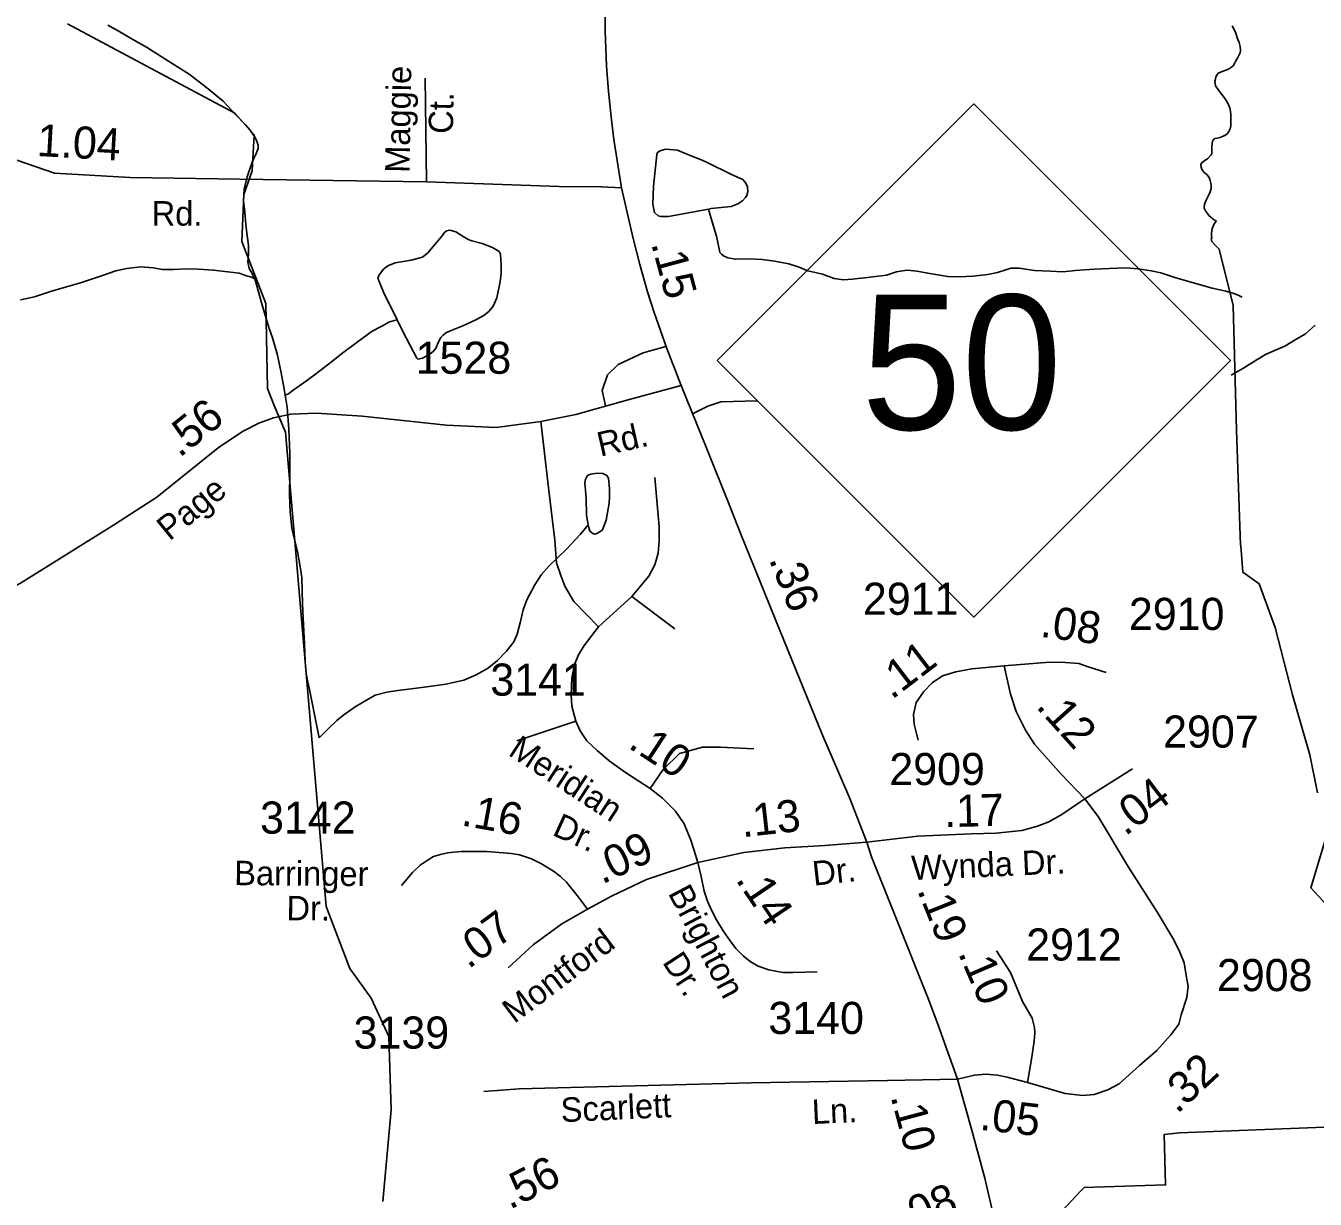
# Model space of a CAD drawing. Extents: x 2082433 to 2279600, y 546599 to 755198.
# Drawn here: x 2116871 to 2121889, y 665057 to 669626 of the extents above; entities that cross this region are included whole.
import ezdxf

# ---------------------------------------------------------------- set-up
doc = ezdxf.new("R2010")
doc.units = 0
for name, color, linetype in [('Exist Boundary Political Fire Districts', 7, 'Continuous'), ('Exist Hydrographic Creek Single Shore', 7, 'Continuous'), ('Exist Hydrographic Misc Water Feature', 7, 'Continuous'), ('Exist Road Non-System Type 51', 7, 'Continuous'), ('Exist Road Non-System Type 51 Label', 7, 'Continuous'), ('Exist Road Primary NC Attributed', 7, 'Continuous'), ('Exist Road Primary NC Service Mileage Hundredths English Label', 7, 'Continuous'), ('Exist Road Primary NC Shield CELL', 7, 'Continuous'), ('Exist Road Primary NC Shield Number Label', 7, 'Continuous'), ('Exist Road Secondary Mileage Hundredths English Label', 7, 'Continuous'), ('Exist Road Secondary Type 51 Attributed', 7, 'Continuous'), ('Exist Road Secondary Type 51 Label', 7, 'Continuous'), ('Exist Road Secondary Type 51 Number Label', 7, 'Continuous')]:
    doc.layers.add(name, color=color, linetype=linetype)

msp = doc.modelspace()

# ---------------------------------------------------------------- linework, layer by layer
at = {"layer": 'Exist Boundary Political Fire Districts'}
for points in [[(2121566.3, 669626), (2121574.5, 669611.4), (2121580, 669597), (2121584.3, 669583.6), (2121588.2, 669572.6), (2121593.3, 669560), (2121597, 669544.5), (2121598.2, 669529.4), (2121596.8, 669520.6), (2121593.3, 669511.9), (2121587.8, 669501.8), (2121580.8, 669488.9), (2121575.3, 669478.4), (2121570.1, 669470.2), (2121564.2, 669464.4), (2121555.6, 669458.9), (2121544.9, 669454.2), (2121527.3, 669448), (2121511.9, 669440.5), (2121502.3, 669426.6), (2121500.8, 669419.7), (2121499.8, 669413.2), (2121498.6, 669408.6)], [(2121498.6, 669408.6), (2121501.3, 669391.4), (2121516.4, 669369.5), (2121535.1, 669346.5), (2121548.4, 669326.4), (2121556.8, 669306.2), (2121560.5, 669283.3), (2121560.7, 669269.5), (2121560.7, 669256.6), (2121560.9, 669245.8), (2121560.5, 669236.1), (2121557.8, 669224.9), (2121552.9, 669214.1), (2121547.6, 669206.3), (2121540.4, 669200.1), (2121531.8, 669195.3), (2121519.3, 669191.1), (2121507.2, 669188.3), (2121497.6, 669186.5), (2121490, 669176.2), (2121487.7, 669156.5), (2121487.7, 669136.5), (2121487.5, 669131.6), (2121486.5, 669126.9), (2121483.8, 669121.3), (2121470.7, 669107.6), (2121457, 669099.7), (2121446.9, 669091.3), (2121444.7, 669083.9), (2121445.5, 669074.7), (2121448.6, 669065.7), (2121457, 669055), (2121467.4, 669046.2), (2121476.4, 669035.3), (2121481, 669023.8), (2121483.2, 669012.3), (2121485.1, 669003.3), (2121484.8, 668992.7), (2121481, 668979), (2121474.6, 668964.5), (2121465, 668946.9), (2121458, 668930.8), (2121457.6, 668915.3), (2121462.5, 668904.8), (2121469.7, 668894.8), (2121475.8, 668887.2), (2121482.8, 668880.6), (2121492.8, 668873.2), (2121504.5, 668865.2), (2121495.3, 668851.5), (2121488.3, 668836.3), (2121485.7, 668818.1), (2121486.1, 668812.6), (2121486.3, 668808.9), (2121486.5, 668800.7), (2121485.1, 668795.6), (2121487.5, 668785.2), (2121502.3, 668769.4), (2121516.2, 668755.5), (2121569.9, 668536.6), (2121583.7, 668051.6), (2121589.2, 667864), (2121599.1, 667603.9), (2121599.3, 667600.7), (2121607.1, 667498.5), (2121671, 667453.3), (2121734.2, 667282.7), (2121800.8, 667020.9), (2121868.1, 666787.5), (2121898, 666639.5)], [(2121948.7, 666523.4), (2121873, 666269.4), (2121965.3, 666168.2)], [(2122126, 665346), (2121361.2, 665316.2), (2121301.3, 665308.6), (2121307.3, 665112.8), (2120990.1, 665103.4), (2120978.2, 665091.3), (2120903.9, 665011.1), (2120869.1, 664972.7), (2121219.7, 663910.3), (2121272.2, 663659.6), (2121329, 663388.8), (2121345.2, 663310.5), (2121382.5, 663131.6), (2121101, 662861.5), (2126117, 658742.4)]]:
    msp.add_lwpolyline(points, dxfattribs=at)
at = {"layer": 'Exist Hydrographic Creek Single Shore'}
for points in [[(2118260.4, 665047.8), (2118292.4, 665404.7), (2118283.6, 665690.3), (2118215.5, 665839.3), (2118131.5, 665955.9), (2118039.6, 666197.2), (2117881.6, 668044), (2117837.2, 668146.9), (2117811.2, 668213.5), (2117804.7, 668544.2), (2117711.6, 668785.6), (2117719.6, 668969.2), (2117751.6, 669060.4), (2117759.8, 669201.3), (2117684.7, 669284.8), (2117032.7, 669632.7)], [(2121566.3, 669626), (2121574.5, 669611.4), (2121580, 669597), (2121584.3, 669583.6), (2121588.2, 669572.6), (2121593.3, 669560), (2121597, 669544.5), (2121598.2, 669529.4), (2121596.8, 669520.6), (2121593.3, 669511.9), (2121587.8, 669501.8), (2121580.8, 669488.9), (2121575.3, 669478.4), (2121570.1, 669470.2), (2121564.2, 669464.4), (2121555.6, 669458.9), (2121544.9, 669454.2), (2121527.3, 669448), (2121511.9, 669440.5), (2121502.3, 669426.6), (2121500.8, 669419.7), (2121499.8, 669413.2), (2121498.6, 669408.6)]]:
    msp.add_lwpolyline(points, dxfattribs=at)
at = {"layer": 'Exist Hydrographic Misc Water Feature'}
for points in [[(2117189.8, 669627.6), (2117230, 669605.6), (2117287.6, 669572.2), (2117340.1, 669542.3), (2117440.4, 669478.9), (2117506.2, 669436.9), (2117574.5, 669385.6), (2117639.1, 669331.6), (2117685.2, 669282), (2117725.4, 669239.9), (2117743.3, 669220.1), (2117763.4, 669190.3), (2117769.5, 669178.4), (2117775.5, 669160.5), (2117775.7, 669148.3), (2117768.1, 669128.4), (2117751.7, 669094.3), (2117732.2, 669038), (2117720.3, 668990), (2117718.7, 668944.4), (2117722.8, 668899.9), (2117726.7, 668852.3), (2117730.8, 668818.4), (2117737.3, 668770.4), (2117737.5, 668736.3), (2117735.5, 668706.2), (2117739.8, 668680.4), (2117747.8, 668668.2), (2117761.9, 668640.5)], [(2119528, 668911.8), (2119372.4, 668883.5), (2119342.3, 668883.2), (2119332.4, 668885.1), (2119318.1, 668899), (2119311.9, 668931.2), (2119314, 669001), (2119327.3, 669125.1), (2119329.5, 669132.9), (2119339.4, 669139.1), (2119361.3, 669145.1), (2119407.1, 669141.5), (2119425.1, 669133.4), (2119469.4, 669115.8), (2119503.2, 669101.8), (2119523.1, 669093.9), (2119617.6, 669046.3), (2119661.5, 669026.7), (2119673.6, 669012.7), (2119680, 668998.8), (2119681.6, 668978.6), (2119677.5, 668964.6), (2119671.6, 668956.6), (2119660.3, 668944.5), (2119642, 668932.7), (2119616.2, 668922.4), (2119538.3, 668913.9), (2119528, 668911.8)], [(2119528, 668911.8), (2119534.4, 668888.1), (2119558.6, 668806.2), (2119570.9, 668750.4), (2119572.5, 668742.5), (2119578.7, 668736.3), (2119586.7, 668730.6), (2119603.3, 668722.4), (2119632.8, 668716.7), (2119687.2, 668718.6), (2119737.2, 668715.1), (2119785, 668709.1), (2119841.2, 668699.3), (2119877, 668687.5), (2119914.8, 668671.6), (2119971.2, 668658.2), (2120017.1, 668642.3), (2120053.4, 668636.4), (2120087, 668638.7), (2120147.1, 668645), (2120221.1, 668655.3), (2120259.3, 668667.3), (2120282.8, 668671.5), (2120301.1, 668673.6), (2120339.2, 668669.8), (2120389.3, 668661.8), (2120459.2, 668650), (2120505.1, 668648.3), (2120557, 668650.6), (2120615, 668656.9), (2120652.7, 668665), (2120684.7, 668675.1), (2120704.8, 668681.4), (2120736.8, 668681.5), (2120797.1, 668673.5), (2120859, 668669.8), (2120906.8, 668668.3), (2120955, 668672.3), (2121028.8, 668678.6), (2121089.1, 668680.8), (2121150.6, 668683.3), (2121200.6, 668679.4), (2121250.7, 668671.8), (2121288.8, 668663.6), (2121343, 668646.1), (2121410.6, 668626.5), (2121488.5, 668604.6), (2121541, 668593), (2121573, 668582.9), (2121589, 668577.2), (2121605, 668569.1)], [(2118316.4, 668480.8), (2118263.7, 668588.5), (2118241.7, 668642.5), (2118245.8, 668656.5), (2118263.5, 668678.6), (2118279.5, 668690.8), (2118309.2, 668702.9), (2118371.1, 668713), (2118415.4, 668725.4), (2118435.5, 668741.4), (2118491.1, 668807.6), (2118499.1, 668819.8), (2118508.9, 668827.6), (2118520.8, 668829.9), (2118544.8, 668823.8), (2118572.9, 668805.8), (2118593, 668793.8), (2118607.4, 668788), (2118647.3, 668778.3), (2118687.1, 668762.5), (2118713, 668746.4), (2118718.9, 668736.6), (2118721.4, 668694.5), (2118721.6, 668660.7), (2118717.5, 668630.6), (2118703.7, 668566.5), (2118690, 668534.5), (2118673.8, 668514.3), (2118654.1, 668498.2), (2118622.3, 668480.3), (2118572.3, 668457.8), (2118526.8, 668439.6), (2118506.3, 668429.7), (2118494.8, 668421.7), (2118486.8, 668411.6), (2118474.9, 668389.4), (2118468.5, 668371.7), (2118456.8, 668357.7), (2118442.9, 668347.6), (2118415, 668331.2), (2118397, 668327.4), (2118393.1, 668331.3), (2118338.5, 668434.8), (2118316.4, 668480.8)], [(2116850.7, 668558.6), (2116904.6, 668570.8), (2116966.5, 668591), (2117020.2, 668607.2), (2117084, 668625.5), (2117169.9, 668653.9), (2117221.8, 668672), (2117264.1, 668680.2), (2117317.8, 668686.7), (2117367.8, 668682.7), (2117402.1, 668676.7), (2117445.9, 668677), (2117496, 668679.1), (2117543.7, 668677.6), (2117601.8, 668673.7), (2117657.8, 668668.1), (2117701.8, 668662.2), (2117729.9, 668652.3), (2117749.8, 668646.4), (2117761.9, 668640.5)], [(2117761.9, 668640.5), (2117767.9, 668622.6), (2117790.2, 668542.5), (2117816.7, 668450.6), (2117830.8, 668410.7), (2117850.9, 668342.8), (2117865.1, 668274.9), (2117875.3, 668219), (2117879.8, 668187.1)], [(2118316.4, 668480.8), (2118286, 668472.8), (2118256.7, 668456.6), (2118218.4, 668436.4), (2118160.7, 668394.4), (2118105, 668352.1), (2118060.9, 668317.8), (2118003.5, 668273.5), (2117963.5, 668243.4), (2117911.6, 668207), (2117894, 668193.1), (2117879.8, 668187.1)], [(2121889.6, 668460.3), (2121851.7, 668426.3), (2121811.9, 668402.3), (2121771.7, 668378), (2121737.9, 668364), (2121696.3, 668345.6), (2121659.8, 668323.5), (2121608.1, 668291.2), (2121562.6, 668265.3)], [(2117879.8, 668187.1), (2117887.8, 668141.2), (2117894.4, 668055.1), (2117898.7, 667961.2), (2117898.9, 667881.2), (2117897.7, 667799.1), (2117899.9, 667733.4), (2117906.1, 667669.2), (2117916.3, 667625.5), (2117928.2, 667579.5), (2117938.5, 667519.5), (2117944.8, 667477.6), (2117947.1, 667425.8), (2117947.3, 667375.4), (2117951.6, 667293.7), (2117956.3, 667217.5), (2117958.6, 667149.5), (2117962.5, 667103.8), (2117968.6, 667069.6), (2117974.6, 667042), (2118007.6, 666880), (2118013.3, 666854)], [(2119059.3, 667682.4), (2119053.8, 667720.2), (2119051.3, 667784.3), (2119049.2, 667818.2), (2119047.2, 667844.1), (2119048.6, 667856), (2119056.8, 667874.3), (2119070.6, 667880.3), (2119094.8, 667884.4), (2119116.9, 667882.6), (2119132.5, 667874.6), (2119139.1, 667864.7), (2119142.9, 667822.7), (2119142.7, 667790.7), (2119141.3, 667766.6), (2119129.4, 667700.6), (2119115.9, 667662.6), (2119105.6, 667654.8), (2119093.5, 667648.5), (2119085.5, 667646.5), (2119077.9, 667648.4), (2119065.8, 667658.3), (2119062, 667672.3), (2119059.3, 667682.4)], [(2119059.3, 667682.4), (2119030, 667646.4), (2118976, 667588), (2118906.3, 667521.9), (2118876.4, 667487.5), (2118852.6, 667449.7), (2118820.8, 667391.3), (2118806.9, 667351.6), (2118795.2, 667301.5), (2118783.7, 667257.4), (2118769.8, 667227.4), (2118742.1, 667191.1), (2118706, 667153.2), (2118668, 667122.8), (2118624.2, 667098.6), (2118576.2, 667078.3), (2118506.3, 667062.1), (2118432.2, 667051.8), (2118370.5, 667043.7), (2118318.4, 667037.3), (2118276.6, 667031.1), (2118230.9, 667019), (2118196.8, 667000.6), (2118153, 666974.4), (2118108.9, 666942.6), (2118081, 666920.4), (2118045.1, 666886.1), (2118021.5, 666862.1), (2118013.3, 666854)]]:
    msp.add_lwpolyline(points, dxfattribs=at)
at = {"layer": 'Exist Road Non-System Type 51'}
for p, q in [((2118425.9, 669421.7), (2118430.8, 669017.8)), ((2119100.3, 667285.3), (2119230, 667403.5)), ((2119230, 667403.5), (2119396.8, 667278.4))]:
    msp.add_line(p, q, dxfattribs=at)
for points in [[(2119362.4, 668377.1), (2119274.2, 668352.9), (2119176.6, 668307.5), (2119135.5, 668266.5), (2119114.3, 668205.6), (2119127.8, 668146.1)], [(2119466.1, 668114.5), (2119525.5, 668144.7), (2119576.4, 668161.7), (2119719.4, 668165.9)], [(2119100.3, 667285.3), (2119004.2, 667383.8), (2118969.5, 667444), (2118953.3, 667485.7), (2118937, 667534.3), (2118929.5, 667623.5), (2118906.4, 667816.9), (2118875.7, 668084.4)], [(2119230, 667403.5), (2119295.4, 667483.4), (2119319.8, 667527.4), (2119332.5, 667572.5), (2119336, 667620), (2119336, 667674.4), (2119319.8, 667866.7)], [(2119011.2, 666918.3), (2118996.7, 666976.2), (2118993.2, 667021.3), (2118996.7, 667087.3), (2119005.9, 667138.3), (2119022.2, 667176.5), (2119044.2, 667212.4), (2119100.3, 667285.3)], [(2119011.2, 666918.3), (2118852.5, 666865), (2118781.9, 666841.8)], [(2119141.7, 666764.4), (2119094.5, 666803.6), (2119054, 666841.8), (2119028.5, 666880.1), (2119011.2, 666918.3)], [(2119301.5, 666656.3), (2119352.2, 666729.5), (2119414.7, 666792), (2119505, 666817.5), (2119574.5, 666817.5), (2119704.2, 666810.6)], [(2120497.3, 665525.1), (2120224.8, 665519.9), (2119692.9, 665510), (2118791.6, 665486.6), (2118653.7, 665476.8)]]:
    msp.add_lwpolyline(points, dxfattribs=at)
at = {"layer": 'Exist Road Primary NC Attributed'}
for points in [[(2119189.3, 668994.7), (2119160, 669183), (2119148.7, 669271.1), (2119138.8, 669369.8), (2119131.2, 669470), (2119126.5, 669606.5), (2119125.1, 669722.3), (2119126, 669835.7), (2119128, 669937.3), (2119132.2, 670154.3), (2119139.3, 670356.5), (2119142.6, 670583), (2119145.4, 670754.1), (2119155, 670907.2)], [(2119421.4, 668224.7), (2119365.3, 668369), (2119316.2, 668509.7), (2119290.2, 668589.9), (2119261.4, 668696.3), (2119234.5, 668797.8), (2119223.2, 668847.6), (2119189.3, 668994.7)], [(2120144.3, 666447.7), (2120077.8, 666616.8), (2119969.6, 666870.6), (2119793.3, 667303.4), (2119724.6, 667474.4), (2119657.1, 667640.1), (2119608.5, 667762.2), (2119518.9, 667984.7), (2119421.4, 668224.7)], [(2120497.3, 665525.1), (2120422.5, 665734.9), (2120386.1, 665832.6), (2120241.6, 666193.2), (2120163, 666390.4), (2120144.3, 666447.7)], [(2120635.9, 664999.3), (2120603.2, 665138.5), (2120554.1, 665321.2), (2120497.3, 665525.1)]]:
    msp.add_lwpolyline(points, dxfattribs=at)
at = {"layer": 'Exist Road Primary NC Shield CELL'}
msp.add_lwpolyline([(2119561.5, 668322.3), (2120560.4, 669321.3), (2121559.4, 668322.3), (2120560.4, 667323.3)], close=True, dxfattribs=at)
at = {"layer": 'Exist Road Secondary Type 51 Attributed'}
msp.add_line((2120992.7, 666616), (2121177.7, 666732.4), dxfattribs=at)
for points in [[(2119189.3, 668994.7), (2119110.8, 668998.8), (2118946.9, 669000.4), (2118430.8, 669017.8), (2117704.2, 669029.1), (2117277.7, 669035.4), (2116982.9, 669052.3), (2116571.6, 669193.9), (2116209.2, 669293.4), (2115886.9, 669457.4), (2115732.6, 669510), (2115589.4, 669527.5), (2115320.4, 669533.9), (2114500.1, 669565.7), (2113985.4, 669584.8), (2113773, 669599.6)], [(2119421.4, 668224.7), (2119225, 668171.6), (2119011.4, 668112.7), (2118875.7, 668084.4), (2118701.5, 668061.7), (2118508.3, 668070.5), (2118180.6, 668105.8), (2118002.3, 668116.8), (2117902.1, 668113.3), (2117835.5, 668098.8), (2117778.2, 668078.6), (2117714.5, 668046.7), (2117620.2, 667982.1), (2117380.7, 667791), (2117216.8, 667684.3), (2116850.8, 667455), (2116706.9, 667379.9)], [(2120678.6, 667133.1), (2120553.3, 667121.5), (2120491.3, 667110.5), (2120439.2, 667094.3), (2120398.1, 667067.6), (2120366.6, 667033.5), (2120336.5, 666990.6), (2120325.5, 666944.9), (2120328.4, 666906.1), (2120344.6, 666844.2)], [(2120678.6, 667133.1), (2120855.2, 667147.6), (2120916.9, 667146.4), (2120969.6, 667142.3), (2121006.1, 667129.6), (2121076.1, 667108.2)], [(2120992.7, 666616), (2120901, 666711.6), (2120797.3, 666829.1), (2120762.3, 666883.5), (2120725.8, 666956.5), (2120703.8, 667023.6), (2120678.6, 667133.1)], [(2119486.1, 666368.2), (2119471.9, 666415.3), (2119459.8, 666455.5), (2119432.8, 666519.2), (2119399.5, 666568.2), (2119348.6, 666619.1), (2119301.5, 666656.3), (2119205.6, 666719), (2119141.7, 666764.4)], [(2120144.3, 666447.7), (2120343, 666471), (2120551, 666480.2), (2120648.3, 666482.7), (2120748, 666492.5), (2120809.2, 666508.9), (2120852.1, 666526.9), (2120903.6, 666555.2), (2120992.7, 666616)], [(2120770.1, 665511.3), (2120916.6, 665469), (2120984.9, 665461.5), (2121029.5, 665465), (2121081.7, 665482.9), (2121126, 665506.3), (2121205.2, 665577.9), (2121273.6, 665636.4), (2121327.1, 665696.6), (2121358.4, 665738.9), (2121368.2, 665775.3), (2121390.2, 665841.9), (2121394.9, 665887.1), (2121388.2, 665920.1), (2121378.9, 665977.4), (2121362.7, 666018.5), (2121339.6, 666066.6), (2121275, 666173.1), (2121163, 666349.7), (2121045.1, 666547.1), (2120992.7, 666616)], [(2119057.5, 666187), (2119022.5, 666233.2), (2118975.7, 666291.1), (2118952, 666313.7), (2118925.3, 666334.3), (2118877.5, 666362.7), (2118839.1, 666382.1), (2118793, 666397.7), (2118759.9, 666403.7), (2118665.9, 666410.4), (2118593, 666410.9), (2118565.7, 666410.4), (2118537.1, 666408.7), (2118512, 666405.4), (2118484.8, 666399.8), (2118457.5, 666392), (2118432.5, 666375.3), (2118406.4, 666357.5), (2118376.3, 666328.6), (2118333.5, 666279.1)], [(2120144.3, 666447.7), (2119980.4, 666434.9), (2119825.7, 666425.1), (2119665.1, 666407.5), (2119486.1, 666368.2)], [(2119486.1, 666368.2), (2119287.1, 666301.7), (2119150.7, 666237.2), (2119057.5, 666187)], [(2119486.1, 666368.2), (2119499.1, 666313.7), (2119511.8, 666256.6), (2119524.5, 666218), (2119541.2, 666179.9), (2119559.7, 666144.7), (2119585.5, 666101.7), (2119612.1, 666062.5), (2119634.6, 666033.6), (2119662.8, 666004.8), (2119690.5, 665982.9), (2119720.9, 665965.1), (2119763.5, 665949.6), (2119817.1, 665940.3), (2119858.1, 665939.2), (2119950.9, 665942.1)], [(2119057.5, 666187), (2118956.8, 666129.5), (2118845.1, 666047.2), (2118747.9, 665958.5)], [(2120770.1, 665511.3), (2120784.6, 665602.8), (2120795.3, 665672.9), (2120798.8, 665704.7), (2120797.1, 665725.5), (2120788.4, 665762), (2120750.4, 665827.4), (2120718.6, 665902.1), (2120703, 665940.3), (2120649.4, 666023.7)], [(2120497.3, 665525.1), (2120562.8, 665540.4), (2120607.1, 665544.2), (2120652.9, 665540.4), (2120690.6, 665532.7), (2120770.1, 665511.3)]]:
    msp.add_lwpolyline(points, dxfattribs=at)

# ---------------------------------------------------------------- texts
at = {"layer": 'Exist Road Non-System Type 51 Label'}
for s, rotation, p in [('Maggie', 88.9871, (2118364.3, 669052.5)), ('Ct.', 88.9871, (2118533.4, 669204.3)), ('Scarlett', 2.6195, (2118954.8, 665357)), ('Ln.', 2.6195, (2119932.4, 665349.7))]:
    msp.add_text(s, height=95, rotation=rotation, dxfattribs=at).set_placement(p)
at = {"layer": 'Exist Road Primary NC Service Mileage Hundredths English Label'}
for s, rotation, p in [('.15', 285.137, (2119304.2, 668777.6)), ('.36', 291.9128, (2119762, 667548.9)), ('.19', 291.838, (2120339.3, 666260.5)), ('.10', 285.0401, (2120236.2, 665456.8))]:
    msp.add_text(s, height=125, rotation=rotation, dxfattribs=at).set_placement(p)
at = {"layer": 'Exist Road Primary NC Shield Number Label'}
msp.add_text('50', height=525, dxfattribs=at).set_placement((2120122.8, 668053.2))
at = {"layer": 'Exist Road Secondary Mileage Hundredths English Label'}
for s, rotation, p in [('1.04', 356.7268, (2116912, 669119)), ('.56', 38.5864, (2117469, 667941.4)), ('.08', 352.4054, (2120816.1, 667247.4)), ('.11', 37.4054, (2120241.4, 666999.9)), ('.12', 311.9335, (2120799.5, 666973.6)), ('.10', 326.8415, (2119211.3, 666817.3)), ('.04', 37.4054, (2121150.1, 666468.5)), ('.16', 349.7644, (2118562.5, 666513.2)), ('.13', 6.266, (2119660.2, 666466.1)), ('.17', 1.4502, (2120446.6, 666505.3)), ('.09', 25.2966, (2119114, 666281.8)), ('.14', 304.0658, (2119631.4, 666301.5)), ('.07', 36.3961, (2118593.7, 665951)), ('.10', 293.3341, (2120498.2, 666015.6)), ('.32', 42.8331, (2121352.1, 665386.6)), ('.05', 353.6598, (2120580.8, 665327.9)), ('.56', 26.9198, (2118754.6, 665015.4)), ('.08', 20.631, (2120289.7, 664924.8))]:
    msp.add_text(s, height=125, rotation=rotation, dxfattribs=at).set_placement(p)
at = {"layer": 'Exist Road Secondary Type 51 Label'}
for s, rotation, p in [('Rd.', 359.8275, (2117360.7, 668848)), ('Rd.', 12.7613, (2119106.9, 667947.8)), ('Page', 39.1149, (2117430.1, 667617.5)), ('Meridian', 326.8415, (2118744.4, 666788.7)), ('Dr.', 335.6716, (2118916.1, 666476.3)), ('Wynda Dr.', 2.541, (2120319.7, 666299.3)), ('Barringer', 359.5621, (2117681.7, 666280)), ('Dr.', 6.266, (2119937.5, 666277.5)), ('Brighton', 297.6717, (2119368.9, 666249)), ('Dr.', 359.5621, (2117885.2, 666143.4)), ('Montford', 37.0698, (2118772, 665738.5)), ('Dr.', 303.2098, (2119346.1, 665979.6))]:
    msp.add_text(s, height=95, rotation=rotation, dxfattribs=at).set_placement(p)
at = {"layer": 'Exist Road Secondary Type 51 Number Label'}
for s, p in [('1528', (2118388.3, 668270.8)), ('2911', (2120129, 667332.4)), ('2910', (2121164.3, 667273.5)), ('3141', (2118678.9, 667017.6)), ('2907', (2121297.5, 666815.3)), ('2909', (2120231.9, 666669.5)), ('3142', (2117782.7, 666480.5)), ('2912', (2120764.6, 665986.3)), ('2908', (2121506.9, 665867.3)), ('3140', (2119761.2, 665700.5)), ('3139', (2118146.8, 665643.5))]:
    msp.add_text(s, height=125, dxfattribs=at).set_placement(p)

doc.saveas('drawing.dxf')
